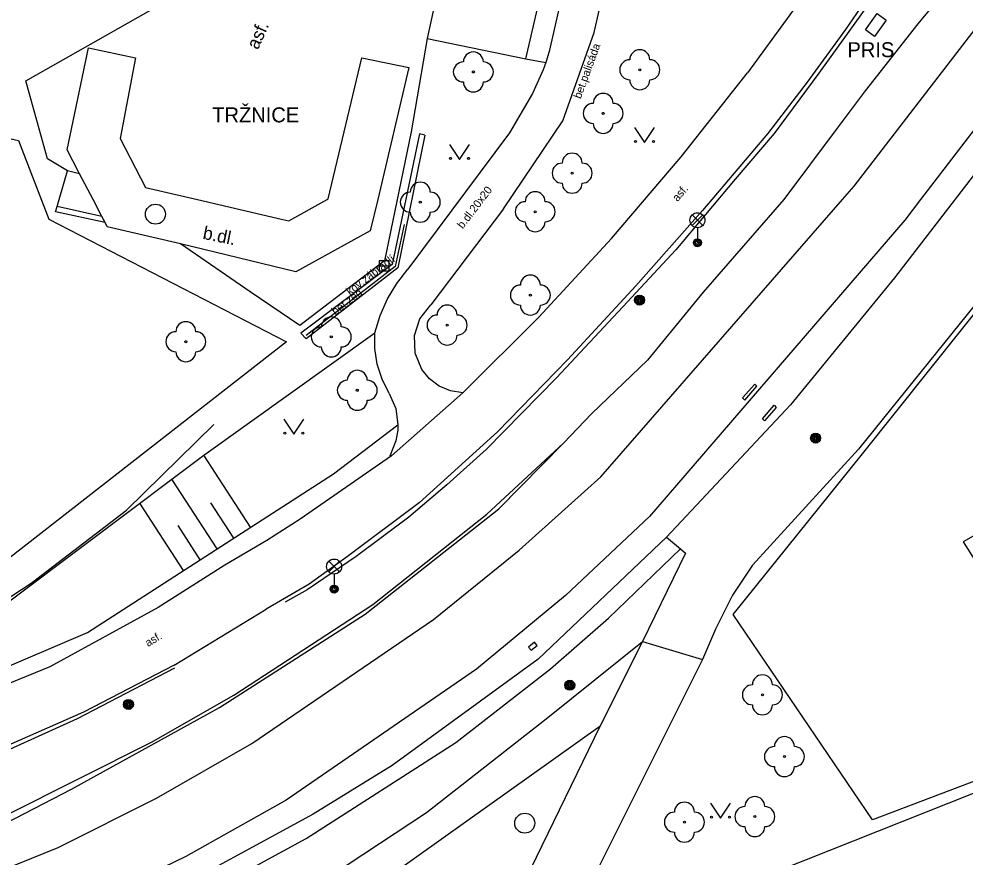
# Model space of a CAD drawing. Extents: x -596229 to -595156, y -1161237 to -1159376.
# Drawn here: x -595721.52 to -595674.23, y -1160314.53 to -1160272.61 of the extents above; entities that cross this region are included whole.
import ezdxf

# ---------------------------------------------------------------- set-up
doc = ezdxf.new("R2010")
doc.units = 0
for name, color, linetype in [('Level 22', 7, 'Continuous'), ('Level 25', 7, 'Continuous'), ('Level 27', 7, 'Continuous'), ('Level 33', 7, 'Continuous'), ('Level 36', 7, 'Continuous'), ('silnoproud - povrch.  znaky a  RIS  skut. velikost', 7, 'Continuous'), ('Specificka linie pasportu komunikaci', 7, 'Continuous'), ('TM - budovy zdene_ betonove - VP', 7, 'Continuous'), ('TM - chodniky - VP', 7, 'Continuous'), ('TM - dolni hrana svahu', 7, 'Continuous'), ('TM - horni hrana svahu', 7, 'Continuous'), ('TM - letecke snimky - pomocna linie', 7, 'Continuous'), ('TM - MHD - osa koleji', 7, 'Continuous'), ('TM - plot drateny_ kovovy - VP', 7, 'Continuous'), ('TM - plot zivy neuzavreny', 7, 'Continuous'), ('TM - podezdivka plotu - VP', 7, 'Continuous'), ('TM - popis objektu', 7, 'Continuous'), ('TM - popis povrchu', 7, 'Continuous'), ('TM - poznamka', 7, 'Continuous'), ('TM - rozhrani mezi zpev. plochami mezi sebou - VP', 7, 'Continuous'), ('TM - rozhrani ploch obecne - VP', 7, 'Continuous'), ('TM - srafovani', 7, 'Continuous'), ('TM - zabradli - VP', 7, 'Continuous'), ('TM - zed operna - VP', 7, 'Continuous')]:
    doc.layers.add(name, color=color, linetype=linetype)

msp = doc.modelspace()

# ---------------------------------------------------------------- linework, layer by layer
at = {"layer": 'Level 22'}
for centre in [(-595698.81, -1160275.26), (-595690.49, -1160275.15), (-595692.32, -1160277.33), (-595693.87, -1160280.32), (-595701.46, -1160281.77), (-595695.72, -1160282.25), (-595695.96, -1160286.42), (-595700.12, -1160287.92), (-595705.91, -1160288.51), (-595713.18, -1160288.75), (-595704.61, -1160291.18), (-595684.36, -1160306.41), (-595683.26, -1160309.5), (-595688.26, -1160312.78), (-595684.74, -1160312.5)]:
    msp.add_circle(centre, 0.05, dxfattribs=at)
for centre, start, end in [((-595698.81, -1160274.76), 0, 180), ((-595690.49, -1160274.65), 0, 180), ((-595699.31, -1160275.26), 90, 270), ((-595698.31, -1160275.26), 270, 90), ((-595690.99, -1160275.15), 90, 270), ((-595689.99, -1160275.15), 270, 90), ((-595698.81, -1160275.76), 180, 0), ((-595690.49, -1160275.65), 180, 0), ((-595692.32, -1160276.83), 0, 180), ((-595692.82, -1160277.33), 90, 270), ((-595691.82, -1160277.33), 270, 90), ((-595692.32, -1160277.83), 180, 0), ((-595693.87, -1160279.82), 0, 180), ((-595694.37, -1160280.32), 90, 270), ((-595693.37, -1160280.32), 270, 90), ((-595701.46, -1160281.27), 0, 180), ((-595693.87, -1160280.82), 180, 0), ((-595701.96, -1160281.77), 90, 270), ((-595700.96, -1160281.77), 270, 90), ((-595695.72, -1160281.75), 0, 180), ((-595696.22, -1160282.25), 90, 270), ((-595695.22, -1160282.25), 270, 90), ((-595701.46, -1160282.27), 180, 0), ((-595695.72, -1160282.75), 180, 0), ((-595695.96, -1160285.92), 0, 180), ((-595696.46, -1160286.42), 90, 270), ((-595695.46, -1160286.42), 270, 90), ((-595700.12, -1160287.42), 0, 180), ((-595695.96, -1160286.92), 180, 0), ((-595705.91, -1160288.01), 0, 180), ((-595700.62, -1160287.92), 90, 270), ((-595699.62, -1160287.92), 270, 90), ((-595713.18, -1160288.25), 0, 180), ((-595706.41, -1160288.51), 90, 270), ((-595705.41, -1160288.51), 270, 90), ((-595713.68, -1160288.75), 90, 270), ((-595712.68, -1160288.75), 270, 90), ((-595700.12, -1160288.42), 180, 0), ((-595705.91, -1160289.01), 180, 0), ((-595713.18, -1160289.25), 180, 0), ((-595704.61, -1160290.68), 0, 180), ((-595705.11, -1160291.18), 90, 270), ((-595704.11, -1160291.18), 270, 90), ((-595704.61, -1160291.68), 180, 0), ((-595684.36, -1160305.91), 0, 180), ((-595684.86, -1160306.41), 90, 270), ((-595683.86, -1160306.41), 270, 90), ((-595684.36, -1160306.91), 180, 0), ((-595683.26, -1160309), 0, 180), ((-595683.76, -1160309.5), 90, 270), ((-595682.76, -1160309.5), 270, 90), ((-595683.26, -1160310), 180, 0), ((-595688.26, -1160312.28), 0, 180), ((-595684.74, -1160312), 0, 180), ((-595685.24, -1160312.5), 90, 270), ((-595684.24, -1160312.5), 270, 90), ((-595688.76, -1160312.78), 90, 270), ((-595687.76, -1160312.78), 270, 90), ((-595684.74, -1160313), 180, 0), ((-595688.26, -1160313.28), 180, 0)]:
    msp.add_arc(centre, 0.5, start, end, dxfattribs=at)
at = {"layer": 'Level 25'}
for centre, radius in [((-595690.5, -1160286.67), 0.25), ((-595690.5, -1160286.67), 0.2), ((-595690.5, -1160286.67), 0.15), ((-595690.5, -1160286.67), 0.1), ((-595690.5, -1160286.67), 0.05), ((-595681.7, -1160293.57), 0.25), ((-595681.7, -1160293.57), 0.2), ((-595681.7, -1160293.57), 0.15), ((-595681.7, -1160293.57), 0.1), ((-595681.7, -1160293.57), 0.05), ((-595693.99, -1160305.93), 0.25), ((-595693.99, -1160305.93), 0.2), ((-595693.99, -1160305.93), 0.15), ((-595693.99, -1160305.93), 0.1), ((-595693.99, -1160305.93), 0.05), ((-595716.05, -1160306.89), 0.25), ((-595716.05, -1160306.89), 0.2), ((-595716.05, -1160306.89), 0.15), ((-595716.05, -1160306.89), 0.1), ((-595716.05, -1160306.89), 0.05)]:
    msp.add_circle(centre, radius, dxfattribs=at)
at = {"layer": 'Level 27'}
msp.add_line((-595703.52, -1160284.96), (-595703.02, -1160284.96), dxfattribs=at)
msp.add_lwpolyline([(-595703.52, -1160285.21), (-595703.02, -1160285.21), (-595703.02, -1160284.71), (-595703.52, -1160284.71)], close=True, dxfattribs=at)
for centre in [(-595714.7, -1160282.37), (-595696.24, -1160312.83)]:
    msp.add_circle(centre, 0.5, dxfattribs=at)
at = {"layer": 'Level 33'}
for p, q in [((-595687.875, -1160282.94), (-595687.345, -1160282.41)), ((-595687.875, -1160282.41), (-595687.345, -1160282.94)), ((-595687.61, -1160283.05), (-595687.61, -1160283.8)), ((-595706.035, -1160300.26), (-595705.505, -1160299.73)), ((-595706.035, -1160299.73), (-595705.505, -1160300.26)), ((-595705.77, -1160300.37), (-595705.77, -1160301.12))]:
    msp.add_line(p, q, dxfattribs=at)
for centre, radius in [((-595687.61, -1160282.675), 0.375), ((-595687.61, -1160283.8), 0.2), ((-595687.61, -1160283.8), 0.145), ((-595687.61, -1160283.8), 0.0876), ((-595705.77, -1160299.995), 0.375), ((-595705.77, -1160301.12), 0.2), ((-595705.77, -1160301.12), 0.145), ((-595705.77, -1160301.12), 0.0876)]:
    msp.add_circle(centre, radius, dxfattribs=at)
at = {"layer": 'Level 36'}
for points in [[(-595690.75, -1160278.04), (-595690.25, -1160278.79), (-595689.75, -1160278.04)], [(-595700, -1160278.88), (-595699.5, -1160279.63), (-595699, -1160278.88)], [(-595708.28, -1160292.63), (-595707.78, -1160293.38), (-595707.28, -1160292.63)], [(-595686.96, -1160311.83), (-595686.46, -1160312.58), (-595685.96, -1160311.83)]]:
    msp.add_lwpolyline(points, dxfattribs=at)
for centre in [(-595690.7, -1160278.74), (-595689.801, -1160278.74), (-595699.95, -1160279.58), (-595699.051, -1160279.58), (-595708.23, -1160293.33), (-595707.331, -1160293.33), (-595686.91, -1160312.53), (-595686.011, -1160312.53)]:
    msp.add_circle(centre, 0.05, dxfattribs=at)
at = {"layer": 'silnoproud - povrch.  znaky a  RIS  skut. velikost'}
msp.add_lwpolyline([(-595678.17, -1160272.67), (-595678.75, -1160273.49), (-595679.21, -1160273.16), (-595678.63, -1160272.34), (-595678.17, -1160272.67)], dxfattribs=at)
at = {"layer": 'Specificka linie pasportu komunikaci'}
for points in [[(-595718.49, -1160280.36), (-595719.09, -1160280.2)], [(-595717.22, -1160282.79), (-595719.7, -1160282.26), (-595719.62, -1160281.98)], [(-595689.16, -1160298.53), (-595695.57, -1160304.63), (-595702.86, -1160309.95), (-595706.81, -1160312.38), (-595714.96, -1160316.81), (-595721.28, -1160319.73), (-595725.57, -1160321.48), (-595745.61, -1160328.23)]]:
    msp.add_lwpolyline(points, dxfattribs=at)
at = {"layer": 'TM - budovy zdene_ betonove - VP'}
for points in [[(-595699.64, -1160266.76), (-595701.11, -1160273.58)], [(-595696.18, -1160274.6), (-595694.57, -1160267.62)], [(-595701.11, -1160273.58), (-595696.18, -1160274.6)]]:
    msp.add_lwpolyline(points, dxfattribs=at)
at = {"layer": 'TM - chodniky - VP'}
for points in [[(-595721.18, -1160275.71), (-595706.34, -1160267.27)], [(-595676.61, -1160267.72), (-595678.37, -1160270.45), (-595680.21, -1160273.14)], [(-595693.59, -1160267.92), (-595695.02, -1160274.24), (-595695.19, -1160274.79)], [(-595682.12, -1160271.18), (-595682.99, -1160272.4), (-595685.11, -1160275.3)], [(-595680.21, -1160273.14), (-595682.12, -1160275.77)], [(-595701.11, -1160273.58), (-595701.92, -1160278.26), (-595703.25, -1160284.7)], [(-595695.19, -1160274.79), (-595695.32, -1160275.15), (-595695.85, -1160276.34), (-595697.01, -1160278.3), (-595702.08, -1160285.13)], [(-595695.54, -1160287.52), (-595691.9, -1160283.59), (-595688.42, -1160279.51), (-595685.11, -1160275.3)], [(-595720.09, -1160279.6), (-595721.18, -1160275.71)], [(-595682.12, -1160275.77), (-595684.1, -1160278.35)], [(-595671.74, -1160277.76), (-595677.75, -1160285.55)], [(-595684.1, -1160278.35), (-595687.35, -1160282.19), (-595690.68, -1160285.96), (-595694.1, -1160289.65)], [(-595719.09, -1160280.2), (-595720.09, -1160279.6)], [(-595719.52, -1160281.64), (-595719.09, -1160280.2)], [(-595719.62, -1160281.98), (-595719.52, -1160281.64)], [(-595717.38, -1160282.49), (-595719.62, -1160281.98)], [(-595697.31, -1160282.1), (-595700.94, -1160286.91)], [(-595717.22, -1160282.79), (-595717.38, -1160282.49)], [(-595717.11, -1160283), (-595717.22, -1160282.79)], [(-595713.44, -1160283.86), (-595717.11, -1160283)], [(-595709.97, -1160286.25), (-595713.44, -1160283.86)], [(-595703.25, -1160284.7), (-595707.48, -1160287.94)], [(-595703.74, -1160288.3), (-595703.47, -1160287.44), (-595703.1, -1160286.61), (-595702.63, -1160285.84), (-595702.08, -1160285.13)], [(-595677.75, -1160285.55), (-595682.96, -1160291.9), (-595689.16, -1160298.53)], [(-595707.48, -1160287.94), (-595709.97, -1160286.25)], [(-595672.94, -1160285.93), (-595679.55, -1160294.12), (-595684.85, -1160299.92)], [(-595701.39, -1160290.14), (-595701.72, -1160289.32), (-595701.75, -1160288.44), (-595701.48, -1160287.6), (-595700.94, -1160286.91)], [(-595695.54, -1160287.52), (-595699.34, -1160291.3)], [(-595703.01, -1160291.34), (-595703.37, -1160290.63), (-595703.62, -1160289.88), (-595703.74, -1160289.09), (-595703.74, -1160288.3)], [(-595694.1, -1160289.65), (-595697.6, -1160293.26)], [(-595699.34, -1160291.3), (-595699.95, -1160291.21), (-595700.51, -1160290.98), (-595701, -1160290.61), (-595701.39, -1160290.14)], [(-595703.01, -1160291.34), (-595702.69, -1160292.09), (-595702.58, -1160292.9)], [(-595702.58, -1160292.9), (-595702.59, -1160293.18), (-595702.69, -1160293.71), (-595702.99, -1160294.47)], [(-595697.6, -1160293.26), (-595701.51, -1160296.8)], [(-595702.9, -1160294.46), (-595707.46, -1160297.63)], [(-595702.9, -1160294.46), (-595702.99, -1160294.47)], [(-595701.51, -1160296.8), (-595705.1, -1160299.5)], [(-595707.46, -1160297.63), (-595709.14, -1160298.69)], [(-595689.16, -1160298.53), (-595688.46, -1160299.11)], [(-595709.14, -1160298.69), (-595711.24, -1160299.93)], [(-595688.46, -1160299.11), (-595688.2, -1160299.33), (-595690.35, -1160303.75)], [(-595711.24, -1160299.93), (-595714.57, -1160302.05)], [(-595705.1, -1160299.5), (-595707.02, -1160300.88)], [(-595684.85, -1160299.92), (-595685.86, -1160301.43), (-595686.71, -1160303.13), (-595687.35, -1160304.65)], [(-595707.02, -1160300.88), (-595709.17, -1160302.13)], [(-595714.57, -1160302.05), (-595719.98, -1160305.01), (-595723.46, -1160306.43), (-595727.56, -1160308.12), (-595731.04, -1160309.49), (-595735.3, -1160311.02)], [(-595713.76, -1160304.93), (-595709.17, -1160302.13)], [(-595690.35, -1160303.75), (-595692.49, -1160307.99)], [(-595687.35, -1160304.65), (-595692.83, -1160315.62)], [(-595713.76, -1160304.93), (-595718.3, -1160307.27), (-595724.33, -1160309.92)], [(-595692.49, -1160307.99), (-595697.98, -1160319.31)]]:
    msp.add_lwpolyline(points, dxfattribs=at)
at = {"layer": 'TM - dolni hrana svahu'}
msp.add_lwpolyline([(-595749.62, -1160312.47), (-595735.97, -1160309.08), (-595728.14, -1160306.33), (-595712.28, -1160294.42), (-595703.74, -1160288.3)], dxfattribs=at)
at = {"layer": 'TM - horni hrana svahu'}
msp.add_lwpolyline([(-595748.7, -1160315.18), (-595746.36, -1160314.14), (-595741.34, -1160312.42), (-595735.43, -1160310.52), (-595731.03, -1160308.81), (-595718.1, -1160303.3), (-595705.8, -1160295.35), (-595702.58, -1160292.9)], dxfattribs=at)
at = {"layer": 'TM - letecke snimky - pomocna linie'}
for points in [[(-595738.78, -1160289.66), (-595739.99, -1160289.35), (-595733.78, -1160275.91), (-595721.55, -1160278.68), (-595720.03, -1160282.62), (-595708.15, -1160288.75), (-595722.8, -1160300.18)], [(-595692.18, -1160318.49), (-595684.59, -1160315.61), (-595672.6, -1160310.84), (-595664.8, -1160307.32), (-595664.59, -1160307.22), (-595660.03, -1160305.16), (-595652.75, -1160300.85)]]:
    msp.add_lwpolyline(points, dxfattribs=at)
at = {"layer": 'TM - MHD - osa koleji'}
for points in [[(-595659.95, -1160259.96), (-595666.79, -1160269.01), (-595668.47, -1160271.24), (-595676.45, -1160281.64)], [(-595680.36, -1160281.64), (-595679.78, -1160280.97), (-595670.14, -1160268.45)], [(-595692.44, -1160295.5), (-595680.36, -1160281.64)], [(-595676.45, -1160281.64), (-595677.24, -1160282.67), (-595690, -1160297.49)], [(-595729.75, -1160318.17), (-595719.56, -1160314.04), (-595714.65, -1160311.57), (-595709.88, -1160308.84), (-595700.8, -1160302.64), (-595696.52, -1160299.18), (-595692.44, -1160295.5)], [(-595690, -1160297.49), (-595694.21, -1160301.44), (-595698.65, -1160305.12), (-595708.16, -1160311.67), (-595713.18, -1160314.5), (-595718.37, -1160317.02), (-595723.7, -1160319.23), (-595729.62, -1160321.28)]]:
    msp.add_lwpolyline(points, dxfattribs=at)
at = {"layer": 'TM - plot drateny_ kovovy - VP'}
msp.add_lwpolyline([(-595660.1, -1160290.63), (-595666.22, -1160294.14), (-595674.33, -1160298.76), (-595668.09, -1160308.57), (-595678.86, -1160312.67), (-595685.82, -1160302.39), (-595679.36, -1160294.35), (-595672.69, -1160286.01), (-595665.66, -1160277.31)], dxfattribs=at)
at = {"layer": 'TM - plot zivy neuzavreny'}
msp.add_lwpolyline([(-595737.5, -1160308.96), (-595731.85, -1160306.55), (-595723.35, -1160302.41), (-595720.91, -1160300.82), (-595716.15, -1160297.18), (-595711.78, -1160292.89)], dxfattribs=at)
at = {"layer": 'TM - podezdivka plotu - VP'}
msp.add_lwpolyline([(-595701.23, -1160278.42), (-595701.5, -1160278.35), (-595702.87, -1160284.89), (-595707.43, -1160288.33), (-595707.17, -1160288.61)], dxfattribs=at)
at = {"layer": 'TM - rozhrani mezi zpev. plochami mezi sebou - VP'}
for points in [[(-595699.34, -1160291.3), (-595702.9, -1160294.46)], [(-595690.35, -1160303.75), (-595687.35, -1160304.65)]]:
    msp.add_lwpolyline(points, dxfattribs=at)
at = {"layer": 'TM - rozhrani ploch obecne - VP'}
for points in [[(-595663.84, -1160255.36), (-595665.05, -1160257.51), (-595665.91, -1160258.91), (-595667.31, -1160260.94), (-595669.4, -1160263.99), (-595671.61, -1160266.88), (-595673.47, -1160269.08), (-595676.59, -1160272.85), (-595679.22, -1160276.21), (-595680.68, -1160278.14), (-595683.29, -1160281.63), (-595687.33, -1160286.28), (-595690.1, -1160289.68), (-595692.88, -1160292.34), (-595694.3, -1160293.83)], [(-595718.49, -1160280.36), (-595718.54, -1160280.26), (-595719.12, -1160279.16), (-595718.04, -1160274.06), (-595715.69, -1160274.55), (-595716.47, -1160278.59), (-595715.2, -1160281.03), (-595712.6, -1160281.64)], [(-595706.11, -1160281.64), (-595706.06, -1160281.61), (-595704.39, -1160274.55), (-595702.03, -1160275.04), (-595703.59, -1160281.64)], [(-595696.18, -1160274.6), (-595695.19, -1160274.79)], [(-595717.82, -1160281.64), (-595718.49, -1160280.36)], [(-595717.38, -1160282.49), (-595717.82, -1160281.64)], [(-595703.59, -1160281.64), (-595703.96, -1160283.2), (-595707.68, -1160285.26), (-595713.44, -1160283.86)], [(-595712.6, -1160281.64), (-595708.33, -1160282.63), (-595708.03, -1160282.71), (-595706.11, -1160281.64)], [(-595684.74, -1160290.87), (-595685.36, -1160291.56), (-595685.24, -1160291.68), (-595684.64, -1160290.97), (-595684.74, -1160290.87)], [(-595683.78, -1160291.92), (-595683.67, -1160292.04), (-595684.25, -1160292.7), (-595684.36, -1160292.6), (-595683.78, -1160291.92)], [(-595748.15, -1160321.97), (-595739.29, -1160319.06), (-595731.24, -1160316.17), (-595729.26, -1160315.5), (-595722.17, -1160312.43), (-595714.89, -1160308.77), (-595710.79, -1160306.43), (-595703.84, -1160301.89), (-595698.13, -1160297.37), (-595694.3, -1160293.83)], [(-595711.5, -1160307.04), (-595704.21, -1160302.37), (-595697.54, -1160297.1), (-595694.3, -1160293.83)], [(-595744.55, -1160328.89), (-595732.08, -1160324.8), (-595722.53, -1160321.18), (-595714.33, -1160317.49), (-595707.16, -1160313.6), (-595699.68, -1160308.79), (-595694.95, -1160305.11), (-595692.05, -1160302.58), (-595688.46, -1160299.11)], [(-595695.09, -1160307.55), (-595690.35, -1160303.75)], [(-595695.62, -1160303.95), (-595695.75, -1160303.78), (-595696.05, -1160304.02), (-595695.92, -1160304.18), (-595695.62, -1160303.95)], [(-595718.89, -1160311.12), (-595711.5, -1160307.04)], [(-595692.49, -1160307.99), (-595702.62, -1160315.22)], [(-595701.15, -1160312.3), (-595695.09, -1160307.55)], [(-595724.96, -1160314.26), (-595718.89, -1160311.12)], [(-595712.22, -1160319.59), (-595701.15, -1160312.3)]]:
    msp.add_lwpolyline(points, dxfattribs=at)
at = {"layer": 'TM - srafovani'}
for points in [[(-595709.95, -1160298.03), (-595712.28, -1160294.43)], [(-595711.62, -1160299.11), (-595713.88, -1160295.63)], [(-595713.3, -1160300.2), (-595715.48, -1160296.83)], [(-595710.78, -1160298.57), (-595711.93, -1160296.8)], [(-595712.46, -1160299.66), (-595713.57, -1160297.94)]]:
    msp.add_lwpolyline(points, dxfattribs=at)
at = {"layer": 'TM - zabradli - VP'}
for points in [[(-595673.9, -1160263.13), (-595676.12, -1160267.34), (-595678.54, -1160271.13), (-595681.54, -1160275.32), (-595683.78, -1160278.33), (-595685.73, -1160280.62), (-595688.69, -1160284.15), (-595691.34, -1160287.01), (-595694.66, -1160290.55), (-595698.15, -1160294.13), (-595700.13, -1160295.9), (-595702.04, -1160297.52), (-595704.67, -1160299.49), (-595707.12, -1160301.16), (-595708.21, -1160301.77)], [(-595702.27, -1160282.88), (-595702.71, -1160284.99), (-595707.16, -1160288.44)], [(-595713.74, -1160305.08), (-595718.62, -1160307.61), (-595723.78, -1160309.94), (-595728.07, -1160311.55), (-595734.42, -1160313.9), (-595742.65, -1160316.89), (-595745.23, -1160317.72), (-595747.88, -1160318.57)]]:
    msp.add_lwpolyline(points, dxfattribs=at)
at = {"layer": 'TM - zed operna - VP'}
for points in [[(-595697.31, -1160282.1), (-595694.34, -1160277.7), (-595692.77, -1160273.28), (-595691.46, -1160267.49)], [(-595701.23, -1160278.42), (-595702.59, -1160285.06), (-595707.17, -1160288.61)]]:
    msp.add_lwpolyline(points, dxfattribs=at)

# ---------------------------------------------------------------- texts
at = {"layer": 'TM - popis objektu'}
for s, p in [('PRIS', (-595680.11, -1160274.52)), ('TRŽNICE', (-595711.86, -1160277.78))]:
    msp.add_text(s, height=0.75, dxfattribs=at).set_placement(p)
at = {"layer": 'TM - popis povrchu'}
for s, height, rotation, p in [('asf.', 0.65, 65.75, (-595709.58, -1160274.18)), ('b.dl.20x20', 0.4, 52.5482, (-595699.34, -1160283.13)), ('asf.', 0.4, 50, (-595688.6, -1160281.77)), ('b.dl.', 0.65, 348.41, (-595712.37, -1160283.6)), ('asf.', 0.4, 31, (-595715.07, -1160304.02))]:
    msp.add_text(s, height=height, rotation=rotation, dxfattribs=at).set_placement(p)
at = {"layer": 'TM - poznamka'}
for s, rotation, p in [('bet.palisáda', 70, (-595693.44, -1160276.63)), ('kov.zábradlí', 37.3853, (-595704.98, -1160286.45)), ('bet.zeď', 37.3853, (-595705.71, -1160287.44))]:
    msp.add_text(s, height=0.4, rotation=rotation, dxfattribs=at).set_placement(p)

doc.saveas('drawing.dxf')
